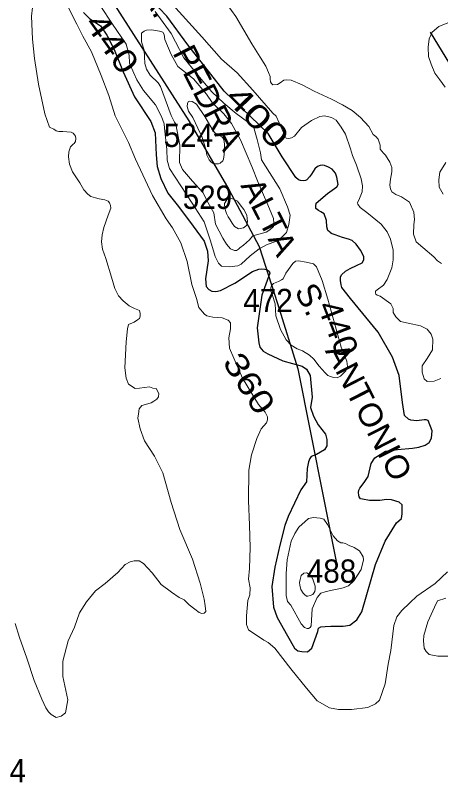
# Model space of a CAD drawing. Extents: x 445.4 to 500, y 8728.7 to 8784.
# Drawn here: x 479.66 to 482.58, y 8768.07 to 8773.33 of the extents above; entities that cross this region are included whole.
import ezdxf
from ezdxf.enums import TextEntityAlignment as Align

# ---------------------------------------------------------------- set-up
doc = ezdxf.new("R2010")
doc.units = 0
doc.header["$LTSCALE"] = 0.064
for name, color, linetype, lineweight in [('1', 7, 'Continuous', 25), ('2', 7, 'Continuous', 13), ('26', 7, 'Continuous', 25)]:
    doc.layers.add(name, color=color, linetype=linetype, lineweight=lineweight)
doc.layers.add('21', color=7, linetype='Continuous')
doc.layers.add('61', color=7, linetype='Continuous')

msp = doc.modelspace()

# ---------------------------------------------------------------- linework, layer by layer
at = {"layer": '1'}
for points in [[(481.0949, 8772.8114), (480.8467, 8773.1303), (480.7016, 8773.3268), (480.4925, 8773.5493)], [(480.1319, 8773.352), (480.1732, 8773.3107), (480.2467, 8773.2603), (480.2904, 8773.196), (480.3409, 8773.0974), (480.4029, 8772.9443), (480.481, 8772.7722), (480.5936, 8772.6025), (480.6235, 8772.5244), (480.6304, 8772.3753), (480.6374, 8772.2954), (480.6626, 8772.2128), (480.7086, 8772.1119), (480.7821, 8772.0201), (480.8832, 8771.8847), (480.959, 8771.7815), (480.9824, 8771.7133), (480.987, 8771.6468), (480.9686, 8771.5229), (480.9732, 8771.4701), (480.9916, 8771.4495), (481.0122, 8771.438), (481.0398, 8771.4357), (481.0697, 8771.4426), (481.1685, 8771.4931), (481.2902, 8771.5734), (481.3339, 8771.5894), (481.3522, 8771.5917), (481.3752, 8771.5894), (481.3867, 8771.5872), (481.4051, 8771.5757), (481.4097, 8771.5619), (481.3545, 8771.4105), (481.3224, 8771.1879), (481.3343, 8771.0832), (481.3412, 8771.0534), (481.3642, 8771.0258), (481.3964, 8771.0075), (481.4974, 8770.9616), (481.6307, 8770.9249), (481.6605, 8770.9042), (481.6858, 8770.8606), (481.6996, 8770.7115), (481.6881, 8770.6404), (481.7088, 8770.5807), (481.7409, 8770.5211), (481.7915, 8770.4568), (481.8012, 8770.4205), (481.8012, 8770.3769), (481.7851, 8770.3494), (481.73, 8770.3173), (481.6932, 8770.3035), (481.684, 8770.2897), (481.6748, 8770.2668), (481.6656, 8770.2209), (481.661, 8770.1291), (481.622, 8770.0741), (481.5347, 8769.8928), (481.5115, 8769.8292), (481.477, 8769.6961), (481.4426, 8769.5447), (481.4219, 8769.4116), (481.4334, 8769.2694), (481.4591, 8769.1989), (481.5304, 8769.0727), (481.5786, 8768.9878), (481.6016, 8768.9694), (481.6291, 8768.9648), (481.6682, 8768.9625), (481.6981, 8768.9878), (481.7394, 8769.1025), (481.744, 8769.1254), (481.7601, 8769.1346), (481.7877, 8769.1369), (481.8267, 8769.1392), (481.8773, 8769.1392), (481.9117, 8769.1392), (481.958, 8769.1472), (482.0063, 8769.1817), (482.0407, 8769.2367), (482.1349, 8769.5625), (482.1995, 8769.7224), (482.2776, 8769.8486), (482.312, 8769.8784), (482.3166, 8769.9105), (482.3166, 8769.9403), (482.3166, 8769.9725), (482.2959, 8769.9908)], [(482.2959, 8769.9908), (482.2431, 8770.0069), (482.2086, 8770.0092), (482.1627, 8770.0023), (482.1282, 8770.0023), (482.0938, 8770.0023), (482.0455, 8770.0115), (482.0317, 8770.0138), (482.0226, 8770.0275), (482.0203, 8770.039), (482.018, 8770.0574), (482.0203, 8770.0734), (482.0272, 8770.0872), (482.057, 8770.1262), (482.0846, 8770.1675), (482.1053, 8770.2563), (482.1283, 8770.2953), (482.2018, 8770.3412), (482.2845, 8770.3526), (482.3879, 8770.3618), (482.4315, 8770.3687), (482.4752, 8770.3825), (482.5027, 8770.4008), (482.5188, 8770.4306), (482.5234, 8770.4811), (482.4958, 8770.5499), (482.482, 8770.5545), (482.4683, 8770.5545), (482.4177, 8770.5477), (482.3764, 8770.5522), (482.3603, 8770.5591), (482.3327, 8770.5844), (482.3189, 8770.6738), (482.2958, 8770.8589), (482.2499, 8770.985), (482.1511, 8771.1571), (481.9628, 8771.3889), (481.9022, 8771.4641), (481.8976, 8771.4825), (481.893, 8771.5123), (481.893, 8771.5353), (481.8999, 8771.5513), (481.9275, 8771.5766), (481.9596, 8771.5949), (482.0033, 8771.6156), (482.0423, 8771.6339), (482.0538, 8771.6546), (482.0538, 8771.6775), (482.0308, 8771.7211), (482.001, 8771.7624), (481.9734, 8771.7854), (481.9481, 8771.7945), (481.9068, 8771.806), (481.8563, 8771.8244), (481.8288, 8771.8344), (481.8297, 8771.8358), (481.808, 8771.8542), (481.8011, 8771.8794), (481.7988, 8771.923), (481.7827, 8771.9689), (481.7598, 8771.9827), (481.7437, 8771.9918), (481.7254, 8772.0062), (481.7253, 8772.0217), (481.7276, 8772.0423), (481.8057, 8772.1089), (481.8677, 8772.1547), (481.8771, 8772.1704), (481.8679, 8772.2208), (481.8587, 8772.2484), (481.8358, 8772.2759), (481.8105, 8772.2897), (481.7852, 8772.3011), (481.7737, 8772.3034), (481.7554, 8772.3011), (481.737, 8772.2943), (481.7186, 8772.2782), (481.6956, 8772.2415), (481.6818, 8772.2231), (481.6635, 8772.2025), (481.6543, 8772.1979), (481.6405, 8772.1956), (481.6198, 8772.1979), (481.606, 8772.2025), (481.5877, 8772.2185), (481.4935, 8772.3608), (481.397, 8772.5214), (481.0949, 8772.8114)]]:
    msp.add_lwpolyline(points, dxfattribs=at)
at = {"layer": '2'}
for points in [[(482.5813, 8770.8388), (482.5358, 8770.821), (482.4886, 8770.8189), (482.4681, 8770.8374), (482.4537, 8770.8825), (482.4537, 8770.9255), (482.4886, 8770.9768), (482.5256, 8771.0362), (482.5276, 8771.11), (482.5169, 8771.1443), (482.4882, 8771.1771), (482.443, 8771.2017), (482.3588, 8771.2201), (482.3055, 8771.2304), (482.2723, 8771.2634), (482.2555, 8771.2916), (482.2545, 8771.3199), (482.2388, 8771.3523), (482.1655, 8771.4036), (482.1445, 8771.4109), (482.1361, 8771.4182), (482.133, 8771.4266), (482.134, 8771.4381), (482.1445, 8771.4485), (482.1885, 8771.4799), (482.2148, 8771.5183), (482.2452, 8771.5999), (482.2546, 8771.6543), (482.2546, 8771.7212), (482.2378, 8771.7945), (482.2135, 8771.8464), (482.1737, 8771.8997), (482.0753, 8771.9792), (482.0282, 8772.0127), (482.0125, 8772.0357), (482.0104, 8772.0461), (482.0242, 8772.0751), (482.043, 8772.1211), (482.0451, 8772.1609), (482.0357, 8772.21), (482.0032, 8772.3042), (481.9771, 8772.3701), (481.9623, 8772.4167), (481.9277, 8772.5171), (481.8974, 8772.5652), (481.8632, 8772.6124), (481.8318, 8772.6302), (481.7847, 8772.6417), (481.7522, 8772.6365), (481.6956, 8772.6103), (481.6265, 8772.5612), (481.5783, 8772.5016), (481.5584, 8772.4911), (481.5402, 8772.4863), (481.5218, 8772.489), (481.5134, 8772.5026), (481.4527, 8772.6396), (481.4297, 8772.6614), (481.293, 8772.8174), (481.1842, 8772.9368), (481.0768, 8773.0311), (480.9433, 8773.1839), (480.6537, 8773.5056)], [(479.7875, 8773.447), (479.7737, 8773.3266), (479.7807, 8773.1693), (479.7945, 8773.0352), (479.822, 8772.8598), (479.8668, 8772.6569), (479.8978, 8772.5641), (479.9285, 8772.5496), (479.9448, 8772.5403), (479.9611, 8772.5357), (479.989, 8772.5357), (480.017, 8772.5334), (480.0472, 8772.5311), (480.0612, 8772.5241), (480.0705, 8772.5125), (480.0752, 8772.5032), (480.0775, 8772.4869), (480.0752, 8772.466), (480.0682, 8772.4521), (480.0612, 8772.4474), (480.0426, 8772.4288), (480.0309, 8772.394), (480.0286, 8772.3614), (480.0356, 8772.3103), (480.0565, 8772.2569), (480.1054, 8772.1825), (480.1333, 8772.1338), (480.1613, 8772.1035), (480.1822, 8772.0896), (480.2125, 8772.0803), (480.2381, 8772.0733), (480.2777, 8772.0664), (480.301, 8772.0571), (480.3103, 8772.0455), (480.3172, 8772.0269), (480.3196, 8772.0083), (480.3001, 8771.9613), (480.2698, 8771.8755), (480.2585, 8771.8264), (480.2547, 8771.7773), (480.2623, 8771.7281), (480.285, 8771.6639), (480.3228, 8771.5355), (480.3455, 8771.4561), (480.372, 8771.407), (480.4023, 8771.373), (480.444, 8771.339), (480.4818, 8771.3201), (480.5159, 8771.305), (480.5197, 8771.2861), (480.5197, 8771.2672), (480.5159, 8771.2521), (480.5007, 8771.2408), (480.478, 8771.2257), (480.4402, 8771.2106), (480.4326, 8771.1803), (480.4249, 8771.0911), (480.4136, 8770.9135), (480.4249, 8770.8417), (480.4401, 8770.8002), (480.4855, 8770.7699), (480.5158, 8770.7737), (480.5839, 8770.7813), (480.6066, 8770.7737), (480.6293, 8770.7699), (480.6482, 8770.7359), (480.6445, 8770.7133), (480.6331, 8770.6982), (480.6142, 8770.683), (480.5952, 8770.6717), (480.5574, 8770.6604), (480.5309, 8770.6528), (480.512, 8770.6301), (480.5082, 8770.5961), (480.5044, 8770.5659), (480.5195, 8770.4941), (480.5498, 8770.411), (480.618, 8770.3052), (480.6747, 8770.1927), (480.7314, 8769.9887), (480.792, 8769.8036), (480.8791, 8769.5996), (480.9321, 8769.4333), (480.9586, 8769.3238), (480.9661, 8769.2784), (480.9699, 8769.2407), (480.9586, 8769.2293), (480.9434, 8769.2256), (480.9245, 8769.2331), (480.8942, 8769.2558), (480.8564, 8769.286), (480.8223, 8769.32), (480.7882, 8769.3351), (480.7352, 8769.3729), (480.6633, 8769.4258), (480.6028, 8769.5051)], [(480.623, 8773.3576), (480.7319, 8773.2063), (480.8186, 8773.0397), (480.9371, 8772.8931), (481.011, 8772.8069), (481.0944, 8772.7286), (481.1778, 8772.6586), (481.2562, 8772.6003), (481.2962, 8772.5686), (481.3229, 8772.4787), (481.3446, 8772.3887), (481.3531, 8772.3391), (481.4782, 8772.1408), (481.5299, 8772.0175), (481.5484, 8771.9614), (481.5401, 8771.8965), (481.5234, 8771.8415), (481.49, 8771.8065), (481.45, 8771.7798), (481.3899, 8771.7598), (481.3349, 8771.7299), (481.2732, 8771.6815), (481.2131, 8771.6232), (481.1898, 8771.6132), (481.1297, 8771.6066), (481.078, 8771.6099), (481.058, 8771.6299), (481.0346, 8771.6765), (481.0029, 8771.7832), (480.9579, 8771.9148), (480.8757, 8772.0424), (480.7206, 8772.2807), (480.7056, 8772.3373), (480.7022, 8772.4107), (480.6871, 8772.5585), (480.6852, 8772.5869), (480.6668, 8772.6385), (480.6251, 8772.7168), (480.5434, 8772.8151), (480.4967, 8772.8901), (480.4765, 8772.9348), (480.4465, 8773.0031), (480.4448, 8773.0581), (480.4231, 8773.1331), (480.3297, 8773.2714), (480.2459, 8773.3992)], [(482.5877, 8771.6286), (482.5587, 8771.6478), (482.533, 8771.6735), (482.459, 8771.7377), (482.414, 8771.7762), (482.3947, 8771.8308), (482.3969, 8771.8967), (482.4006, 8771.9296), (482.3969, 8771.9808), (482.3676, 8772.0503), (482.3126, 8772.0869), (482.2723, 8772.1015), (482.2467, 8772.1198), (482.2357, 8772.1418), (482.232, 8772.1674), (482.2357, 8772.2076), (482.2467, 8772.2588), (482.2467, 8772.2881), (482.232, 8772.3246), (482.2027, 8772.3722), (482.188, 8772.3868), (482.166, 8772.4124), (482.166, 8772.4417), (482.1514, 8772.4819), (482.1367, 8772.5002), (482.1184, 8772.5148), (482.0885, 8772.5699), (482.0308, 8772.6311), (481.9732, 8772.6779), (481.9083, 8772.7175), (481.8325, 8772.7571), (481.7136, 8772.811), (481.6306, 8772.8542), (481.5549, 8772.8866), (481.5225, 8772.8902), (481.5044, 8772.8866), (481.4792, 8772.8686), (481.4612, 8772.8578), (481.4287, 8772.8542), (481.4215, 8772.865), (481.4143, 8772.8758), (481.4107, 8772.8938), (481.4107, 8772.9118), (481.3999, 8772.9406), (481.3818, 8772.9838), (481.3422, 8773.045), (481.2862, 8773.1375), (481.231, 8773.2303), (481.1759, 8773.3232), (481.1173, 8773.4057)], [(480.0242, 8773.3928), (480.0852, 8773.2711), (480.1258, 8773.1883), (480.1854, 8773.0812), (480.2526, 8772.9188), (480.3041, 8772.7815), (480.3481, 8772.6414), (480.4388, 8772.4588), (480.4888, 8772.3448), (480.6049, 8772.0953), (480.6971, 8771.9345), (480.7424, 8771.8737), (480.7976, 8771.7696), (480.8413, 8771.6416), (480.8742, 8771.4839), (480.9057, 8771.3874), (480.9229, 8771.3265), (480.9604, 8771.2797), (480.976, 8771.2704), (481.0182, 8771.261), (481.0823, 8771.2558), (481.1245, 8771.2387), (481.1386, 8771.2215), (481.1402, 8771.1794), (481.1277, 8771.1185), (481.1323, 8771.0482), (481.2214, 8770.8406), (481.3311, 8770.6599), (481.3765, 8770.6084), (481.3921, 8770.5756), (481.3921, 8770.5553), (481.3858, 8770.5351), (481.3499, 8770.4945), (481.3202, 8770.4273), (481.2844, 8770.3156), (481.2656, 8770.2095), (481.264, 8770.001), (481.2702, 8769.8324), (481.2734, 8769.6794), (481.2687, 8769.5345), (481.264, 8769.4612), (481.2749, 8769.4034), (481.2718, 8769.3535), (481.2577, 8769.316), (481.2498, 8769.2105), (481.2498, 8769.1511), (481.2623, 8769.1137), (481.367, 8769.0434), (481.3967, 8769.0278), (481.4436, 8768.9872), (481.553, 8768.8467), (481.6598, 8768.713), (481.7348, 8768.6271), (481.8188, 8768.5798), (481.8801, 8768.5662), (481.9692, 8768.5678), (482.0818, 8768.5818), (482.1334, 8768.6052), (482.1615, 8768.6302), (482.2006, 8768.7442), (482.2209, 8768.8784), (482.2386, 8768.9731), (482.2589, 8769.1432), (482.2792, 8769.2026), (482.3152, 8769.2478), (482.3683, 8769.2993), (482.4172, 8769.3457), (482.5422, 8769.4331), (482.6267, 8769.5111)], [(482.6419, 8773.2858), (482.5674, 8773.255), (482.5237, 8773.2165), (482.5031, 8773.1703), (482.4955, 8773.1129), (482.498, 8773.0487), (482.516, 8772.9974), (482.5417, 8772.9359), (482.5751, 8772.8897), (482.6111, 8772.8384)], [(482.6166, 8772.3219), (482.5748, 8772.2545), (482.5684, 8772.2031), (482.5716, 8772.1517), (482.5973, 8772.1036)], [(480.6028, 8769.5051), (480.5422, 8769.5693), (480.5119, 8769.5882), (480.4778, 8769.5882), (480.4513, 8769.5807), (480.4173, 8769.5618), (480.3675, 8769.507), (480.2805, 8769.4314), (480.2123, 8769.3823), (480.1518, 8769.3067), (480.1026, 8769.2312), (480.0685, 8769.133), (480.0269, 8769.0385), (479.989, 8768.8987), (479.989, 8768.793), (480.0231, 8768.6343), (480.0079, 8768.5436), (479.9777, 8768.5209), (479.9436, 8768.5134), (479.9095, 8768.5323), (479.8906, 8768.5512), (479.8717, 8768.5776), (479.8452, 8768.6381), (479.7922, 8768.7665), (479.7416, 8768.9189), (479.6924, 8769.0624), (479.6621, 8769.1569)], [(482.6173, 8769.3316), (482.5594, 8769.3135), (482.5375, 8769.2698), (482.4922, 8769.1683), (482.4656, 8769.0746), (482.4625, 8769.0387), (482.4687, 8768.9888), (482.4812, 8768.9653), (482.5016, 8768.9451), (482.5625, 8768.9341), (482.6344, 8768.9326)]]:
    msp.add_lwpolyline(points, dxfattribs=at)
for points in [[(480.7555, 8772.5985), (480.7321, 8772.6451), (480.6921, 8772.7567), (480.6604, 8772.8434), (480.6434, 8772.8678), (480.5884, 8772.9211), (480.5633, 8772.9628), (480.5517, 8773.0011), (480.5466, 8773.0927), (480.53, 8773.1494), (480.53, 8773.2094), (480.5466, 8773.2243), (480.5633, 8773.231), (480.5984, 8773.2327), (480.6534, 8773.2243), (480.6751, 8773.216), (480.6834, 8773.1994), (480.6885, 8773.166), (480.7335, 8773.0627), (480.7785, 8772.9811), (480.8853, 8772.8961), (480.9754, 8772.7912), (481.0141, 8772.7332), (481.0942, 8772.6565), (481.1459, 8772.5899), (481.2077, 8772.4782), (481.2861, 8772.2933), (481.3281, 8772.184), (481.3965, 8772.0323), (481.4332, 8771.9374), (481.4366, 8771.9057), (481.4332, 8771.8824), (481.4099, 8771.8607), (481.3832, 8771.8441), (481.3077, 8771.823), (481.2911, 8771.8163), (481.2694, 8771.7913), (481.2277, 8771.7547), (481.2026, 8771.7364), (481.1943, 8771.7264), (481.1809, 8771.718), (481.1676, 8771.718), (481.1392, 8771.7297), (481.1125, 8771.7613), (481.0859, 8771.803), (481.0358, 8771.8996), (481.024, 8771.9773), (480.9856, 8772.044), (480.9489, 8772.1156), (480.8789, 8772.1939), (480.8105, 8772.2739), (480.7905, 8772.3222), (480.7921, 8772.4399), (480.7638, 8772.5848)], [(480.9156, 8772.5565), (480.8805, 8772.6298), (480.8522, 8772.6748), (480.8422, 8772.7064), (480.8438, 8772.7264), (480.8488, 8772.7381), (480.8572, 8772.7431), (480.8755, 8772.7398), (480.9056, 8772.7214), (480.9623, 8772.6381), (481.014, 8772.5515), (481.0307, 8772.5282), (481.0507, 8772.5132), (481.0807, 8772.4982), (481.0874, 8772.4915), (481.0941, 8772.4798), (481.0991, 8772.4482), (481.0974, 8772.4049), (481.0958, 8772.3765), (481.0907, 8772.3449), (481.0874, 8772.3332), (481.0691, 8772.3166), (481.0574, 8772.3132), (481.0424, 8772.3116), (481.0257, 8772.3132), (481.0057, 8772.3249), (480.9923, 8772.3399), (480.9773, 8772.3715), (480.9706, 8772.4132), (480.9439, 8772.4998)], [(481.1954, 8771.8671), (481.2284, 8771.8741), (481.2493, 8771.8897), (481.2554, 8771.915), (481.251, 8771.9602), (481.2319, 8771.9985), (481.205, 8772.0315), (481.1867, 8772.0559), (481.1606, 8772.0707), (481.1328, 8772.0785), (481.1145, 8772.0646), (481.0989, 8772.0402), (481.1015, 8772.0072), (481.1111, 8771.9715), (481.1232, 8771.948), (481.1363, 8771.928), (481.1519, 8771.9063), (481.1667, 8771.8837)], [(481.769, 8771.513), (481.73, 8771.6068), (481.7094, 8771.6252), (481.6589, 8771.6389), (481.6062, 8771.6458), (481.5856, 8771.6435), (481.5672, 8771.6275), (481.5191, 8771.5633), (481.5007, 8771.5244), (481.4893, 8771.5176), (481.4686, 8771.5061), (481.4457, 8771.4969), (481.4342, 8771.4924), (481.4274, 8771.4855), (481.4205, 8771.4763), (481.4182, 8771.4718), (481.4159, 8771.4626), (481.4159, 8771.4397), (481.4274, 8771.4099), (481.4457, 8771.3527), (481.4503, 8771.2703), (481.4824, 8771.1764), (481.5214, 8771.1054), (481.5557, 8771.0688), (481.597, 8771.0436), (481.6337, 8771.0299), (481.6818, 8771.0001), (481.7117, 8770.9726), (481.7465, 8770.923), (481.7877, 8770.8772), (481.8061, 8770.8589), (481.8244, 8770.852), (481.8451, 8770.8451), (481.8703, 8770.8428), (481.8932, 8770.8543), (481.9299, 8770.8909), (481.9414, 8770.9207), (481.9368, 8770.9573), (481.8978, 8771.0535), (481.806, 8771.3845)], [(481.521, 8769.5015), (481.5276, 8769.5952), (481.5559, 8769.7238), (481.5799, 8769.7761), (481.6083, 8769.8197), (481.6522, 8769.8576), (481.674, 8769.8772), (481.7089, 8769.886), (481.7547, 8769.8816), (481.7787, 8769.8729), (481.8049, 8769.838), (481.8442, 8769.7596), (481.8726, 8769.7247), (481.8966, 8769.7116), (481.9097, 8769.7116), (481.9271, 8769.7073), (481.9446, 8769.6964), (481.9577, 8769.6898), (481.9795, 8769.6833), (481.9882, 8769.6789), (482.0231, 8769.6572), (482.0493, 8769.6158), (482.0515, 8769.594), (482.0362, 8769.5286), (481.986, 8769.4501), (481.9487, 8769.4166), (481.9116, 8769.4014), (481.8832, 8769.3948), (481.8243, 8769.3839), (481.7894, 8769.3752), (481.7588, 8769.3665), (481.7327, 8769.336), (481.6999, 8769.2576), (481.6956, 8769.1813), (481.6934, 8769.1421), (481.6847, 8769.129), (481.6737, 8769.1224), (481.665, 8769.1224), (481.6476, 8769.1312), (481.6236, 8769.1551), (481.5537, 8769.2837), (481.5297, 8769.3077), (481.521, 8769.3491)], [(481.6424, 8769.5031), (481.6237, 8769.4864), (481.6168, 8769.4598), (481.6138, 8769.4392), (481.6148, 8769.4205), (481.6217, 8769.391), (481.6384, 8769.3665), (481.6473, 8769.3566), (481.6611, 8769.3458), (481.6709, 8769.3449), (481.6867, 8769.3488), (481.7034, 8769.3566), (481.7083, 8769.3625), (481.7172, 8769.3773), (481.7201, 8769.393), (481.7191, 8769.4127), (481.7132, 8769.4353), (481.7063, 8769.4559), (481.6965, 8769.4746), (481.6857, 8769.4864), (481.6758, 8769.4972), (481.664, 8769.505), (481.6601, 8769.506)]]:
    msp.add_lwpolyline(points, close=True, dxfattribs=at)
at = {"layer": '26'}
for points in [[(480.0596, 8773.826), (480.324, 8773.4351), (480.8529, 8772.6074), (481.1288, 8772.1361), (481.3357, 8771.7452), (481.4622, 8771.3543), (481.6001, 8770.906), (481.8645, 8769.5839)], [(482.5083, 8773.2167), (482.6922, 8772.9178), (482.8992, 8772.4005), (483.1406, 8771.4808), (483.3475, 8770.3081)]]:
    msp.add_lwpolyline(points, dxfattribs=at)

# ---------------------------------------------------------------- texts
at = {"layer": '21', "width": 0.95}
for s, p in [('524', (481.0203, 8772.4282)), ('529', (481.1507, 8772.0033)), ('472', (481.5663, 8771.2947))]:
    msp.add_text(s, height=0.16, dxfattribs=at).set_placement(p, align=Align.RIGHT)
for s, p in [('488', (481.6628, 8769.4371)), ('394', (479.3974, 8768.0674))]:
    msp.add_text(s, height=0.16, dxfattribs=at).set_placement(p)
at = {"layer": '26', "width": 1.05}
msp.add_text('SA.    PEDRA    ALTA    S.    ANTONIO', height=0.16, rotation=297.079, dxfattribs=at).set_placement((481.3562, 8771.8694), align=Align.CENTER)
at = {"layer": '61'}
for s, rotation, width, p in [('440', 305.357, 1.25, (480.2629, 8773.0937)), ('400', 314, 1.4, (481.2675, 8772.5806)), ('440', 291.301, 1.1, (481.8033, 8771.1557)), ('360', 302.653, 1.25, (481.2006, 8770.7628))]:
    msp.add_text(s, height=0.16, rotation=rotation, dxfattribs=dict(at, width=width)).set_placement(p, align=Align.CENTER)

doc.saveas('drawing.dxf')
